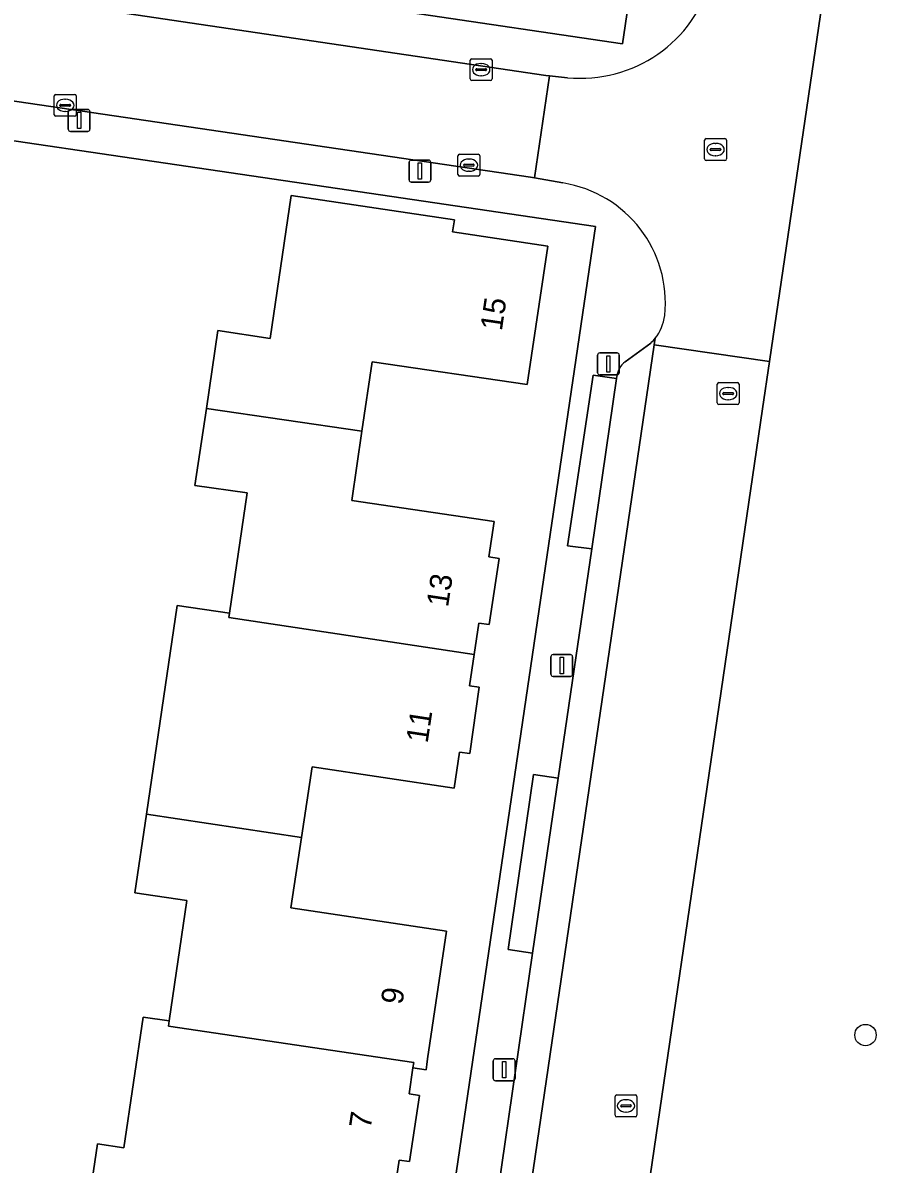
# Model space of a CAD drawing. Extents: x 164148 to 165261, y 382513 to 383432.
# Drawn here: x 164429 to 164468.1, y 382915.4 to 382967.4 of the extents above; entities that cross this region are included whole.
import ezdxf

# ---------------------------------------------------------------- set-up
doc = ezdxf.new("R2010")
doc.units = 0
for name, color, linetype in [('IMGEO_Boom', 7, 'Continuous'), ('IMGEO_Erf', 7, 'Continuous'), ('IMGEO_Groenvoorziening', 7, 'Continuous'), ('IMGEO_Kolk', 7, 'Continuous'), ('IMGEO_Lichtmast', 7, 'Continuous'), ('IMGEO_Pand', 7, 'Continuous'), ('IMGEO_Pand_nummerreeks', 7, 'Continuous'), ('IMGEO_Parkeervlak_open', 7, 'Continuous'), ('IMGEO_Rijbaan_lokaal_open', 7, 'Continuous'), ('IMGEO_Rioolput', 7, 'Continuous'), ('IMGEO_Voetpad_open', 7, 'Continuous')]:
    doc.layers.add(name, color=color, linetype=linetype)

msp = doc.modelspace()

# ---------------------------------------------------------------- linework, layer by layer
at = {"layer": 'IMGEO_Boom'}
msp.add_circle((164467.442, 382921.273), 0.489, dxfattribs=at)
at = {"layer": 'IMGEO_Erf'}
for points in [[(164407.897, 382973.658), (164456.354, 382966.497), (164464.77, 383023.421)], [(164431.863, 382912.724), (164432.397, 382916.306), (164433.597, 382916.127), (164434.475, 382922.092), (164435.665, 382921.917), (164436.473, 382927.408), (164434.095, 382927.758), (164434.626, 382931.348), (164436.035, 382940.863), (164438.422, 382940.514), (164439.224, 382946.002), (164436.844, 382946.35), (164437.365, 382949.862), (164437.891, 382953.408), (164440.269, 382953.055), (164441.236, 382959.565), (164448.679, 382958.46), (164448.597, 382957.907), (164452.938, 382957.263), (164452.002, 382950.943), (164444.926, 382951.982), (164444.461, 382948.819), (164443.996, 382945.656), (164450.502, 382944.7), (164450.259, 382943.087), (164450.72, 382943.017), (164450.265, 382939.997), (164449.804, 382940.066), (164449.589, 382938.634), (164449.373, 382937.201), (164449.81, 382937.138), (164449.379, 382934.114), (164448.919, 382934.18), (164448.671, 382932.531), (164442.187, 382933.503), (164441.705, 382930.287), (164441.223, 382927.071), (164448.323, 382926.007), (164447.461, 382920.182), (164447.424, 382919.933), (164447.387, 382919.684), (164446.792, 382919.78), (164446.614, 382918.586), (164447.082, 382918.516), (164446.627, 382915.5), (164446.165, 382915.568), (164445.923, 382913.942)]]:
    msp.add_lwpolyline(points, dxfattribs=at)
msp.add_lwpolyline([(164455.128, 382958.161), (164406.562, 382965.305), (164395.217, 382888.733), (164443.704, 382881.759), (164444.09, 382883.266), (164444.484, 382885.938)], close=True, dxfattribs=at)
at = {"layer": 'IMGEO_Groenvoorziening'}
msp.add_lwpolyline([(164486.551, 382993.124), (164486.385, 382993.149), (164490.395, 383020.195), (164490.427, 383020.412), (164473.524, 383022.914), (164465.774, 382970.421), (164463.056, 382952.005), (164462.736, 382949.84), (164455.277, 382898.839)], dxfattribs=at)
at = {"layer": 'IMGEO_Kolk'}
for p, q in [((164449.403, 382964.887), (164449.403, 382965.739)), ((164449.478, 382965.813), (164450.33, 382965.813)), ((164449.891, 382965.593), (164449.916, 382965.593)), ((164450.404, 382965.739), (164450.404, 382964.887)), ((164449.662, 382965.307), (164449.662, 382965.319)), ((164450.1, 382965.27), (164449.702, 382965.27)), ((164449.705, 382965.356), (164450.103, 382965.356)), ((164450.146, 382965.319), (164450.146, 382965.307)), ((164450.33, 382964.813), (164449.478, 382964.813)), ((164449.914, 382965.033), (164449.889, 382965.033)), ((164430.421, 382963.259), (164430.421, 382964.111)), ((164430.496, 382964.185), (164431.348, 382964.185)), ((164431.422, 382964.111), (164431.422, 382963.259)), ((164430.68, 382963.679), (164430.68, 382963.691)), ((164431.118, 382963.642), (164430.72, 382963.642)), ((164430.723, 382963.728), (164431.121, 382963.728)), ((164430.909, 382963.965), (164430.934, 382963.965)), ((164431.164, 382963.691), (164431.164, 382963.679)), ((164431.348, 382963.185), (164430.496, 382963.185)), ((164430.932, 382963.405), (164430.907, 382963.405)), ((164448.92, 382961.456), (164449.772, 382961.456)), ((164448.845, 382960.53), (164448.845, 382961.382)), ((164449.104, 382960.95), (164449.104, 382960.962)), ((164449.542, 382960.913), (164449.144, 382960.913)), ((164449.147, 382960.999), (164449.545, 382960.999)), ((164449.333, 382961.236), (164449.358, 382961.236)), ((164449.588, 382960.962), (164449.588, 382960.95)), ((164449.846, 382961.382), (164449.846, 382960.53)), ((164449.772, 382960.456), (164448.92, 382960.456)), ((164449.356, 382960.676), (164449.331, 382960.676))]:
    msp.add_line(p, q, dxfattribs=at)
for points in [[(164449.403, 382964.887), (164449.403, 382965.739)], [(164449.478, 382965.813), (164450.33, 382965.813)], [(164450.404, 382965.739), (164450.404, 382964.887)], [(164450.33, 382964.813), (164449.478, 382964.813)], [(164430.421, 382963.259), (164430.421, 382964.111)], [(164430.496, 382964.185), (164431.348, 382964.185)], [(164431.422, 382964.111), (164431.422, 382963.259)], [(164431.348, 382963.185), (164430.496, 382963.185)], [(164448.92, 382961.456), (164449.772, 382961.456)], [(164448.845, 382960.53), (164448.845, 382961.382)], [(164449.846, 382961.382), (164449.846, 382960.53)], [(164449.772, 382960.456), (164448.92, 382960.456)]]:
    msp.add_lwpolyline(points, dxfattribs=at)
for centre, radius, start, end in [((164449.48, 382965.737), 0.0765, 91.552, 178.448), ((164449.48, 382965.737), 0.0765, 91.552, 178.448), ((164450.328, 382965.737), 0.0765, 1.552, 88.448), ((164450.328, 382965.737), 0.0765, 1.552, 88.448), ((164449.702, 382965.316), 0.0403, 85.8775, 175.7526), ((164449.699, 382965.306), 0.0366, 178.938, 274.7102), ((164450.103, 382965.313), 0.043, 264.8664, 352.4533), ((164450.107, 382965.318), 0.0386, 1.7309, 96.639), ((164449.48, 382964.889), 0.0765, 181.552, 268.448), ((164449.48, 382964.889), 0.0765, 181.552, 268.448), ((164450.328, 382964.889), 0.0765, 271.552, 358.448), ((164450.328, 382964.889), 0.0765, 271.552, 358.448), ((164430.498, 382964.109), 0.0765, 91.552, 178.448), ((164430.498, 382964.109), 0.0765, 91.552, 178.448), ((164431.346, 382964.109), 0.0765, 1.552, 88.448), ((164431.346, 382964.109), 0.0765, 1.552, 88.448), ((164430.72, 382963.688), 0.0403, 85.8775, 175.7526), ((164430.717, 382963.678), 0.0366, 178.938, 274.7102), ((164431.121, 382963.685), 0.043, 264.8664, 352.4533), ((164431.125, 382963.69), 0.0386, 1.7309, 96.639), ((164430.498, 382963.261), 0.0765, 181.552, 268.448), ((164430.498, 382963.261), 0.0765, 181.552, 268.448), ((164431.346, 382963.261), 0.0765, 271.552, 358.448), ((164431.346, 382963.261), 0.0765, 271.552, 358.448), ((164448.922, 382961.38), 0.0765, 91.552, 178.448), ((164448.922, 382961.38), 0.0765, 91.552, 178.448), ((164449.77, 382961.38), 0.0765, 1.552, 88.448), ((164449.77, 382961.38), 0.0765, 1.552, 88.448), ((164449.144, 382960.959), 0.0403, 85.8775, 175.7526), ((164449.141, 382960.949), 0.0366, 178.938, 274.7102), ((164449.545, 382960.956), 0.043, 264.8664, 352.4533), ((164449.549, 382960.961), 0.0386, 1.7309, 96.639), ((164448.922, 382960.532), 0.0765, 181.552, 268.448), ((164448.922, 382960.532), 0.0765, 181.552, 268.448), ((164449.77, 382960.532), 0.0765, 271.552, 358.448), ((164449.77, 382960.532), 0.0765, 271.552, 358.448)]:
    msp.add_arc(centre, radius, start, end, dxfattribs=at)
for centre, major_axis, ratio, start_param, end_param in [((164449.89, 382965.313), (-0.387, 0.002), 0.722429, 4.712389, 7.853982), ((164449.915, 382965.313), (-0.39, 0.002), 0.717154, 1.570796, 4.712389), ((164430.908, 382963.685), (-0.387, 0.002), 0.722429, 4.712389, 7.853982), ((164430.933, 382963.685), (-0.39, 0.002), 0.717154, 1.570796, 4.712389), ((164449.332, 382960.956), (-0.387, 0.002), 0.722429, 4.712389, 7.853982), ((164449.357, 382960.956), (-0.39, 0.002), 0.717154, 1.570796, 4.712389)]:
    msp.add_ellipse(centre, major_axis=major_axis, ratio=ratio, start_param=start_param, end_param=end_param, dxfattribs=at)
at = {"layer": 'IMGEO_Lichtmast'}
for p, q in [((164431.061, 382962.598), (164431.061, 382963.398)), ((164431.061, 382963.398), (164431.061, 382962.598)), ((164431.161, 382963.498), (164431.951, 382963.498)), ((164431.951, 382963.498), (164431.161, 382963.498)), ((164432.051, 382963.398), (164432.051, 382962.598)), ((164432.051, 382962.598), (164432.051, 382963.398)), ((164431.951, 382962.498), (164431.161, 382962.498)), ((164431.161, 382962.498), (164431.951, 382962.498)), ((164446.612, 382960.287), (164446.612, 382961.087)), ((164446.612, 382961.087), (164446.612, 382960.287)), ((164446.712, 382961.187), (164447.502, 382961.187)), ((164447.502, 382961.187), (164446.712, 382961.187)), ((164447.602, 382961.087), (164447.602, 382960.287)), ((164447.602, 382960.287), (164447.602, 382961.087)), ((164447.502, 382960.187), (164446.712, 382960.187)), ((164446.712, 382960.187), (164447.502, 382960.187)), ((164455.212, 382951.488), (164455.212, 382952.288)), ((164455.212, 382952.288), (164455.212, 382951.488)), ((164455.312, 382952.388), (164456.102, 382952.388)), ((164456.102, 382952.388), (164455.312, 382952.388)), ((164456.202, 382952.288), (164456.202, 382951.488)), ((164456.202, 382951.488), (164456.202, 382952.288)), ((164456.102, 382951.388), (164455.312, 382951.388)), ((164455.312, 382951.388), (164456.102, 382951.388)), ((164453.087, 382937.731), (164453.087, 382938.531)), ((164453.087, 382938.531), (164453.087, 382937.731)), ((164453.187, 382938.631), (164453.977, 382938.631)), ((164453.977, 382938.631), (164453.187, 382938.631)), ((164454.077, 382938.531), (164454.077, 382937.731)), ((164454.077, 382937.731), (164454.077, 382938.531)), ((164453.977, 382937.631), (164453.187, 382937.631)), ((164453.187, 382937.631), (164453.977, 382937.631)), ((164450.458, 382919.291), (164450.458, 382920.091)), ((164450.458, 382920.091), (164450.458, 382919.291)), ((164450.558, 382920.191), (164451.348, 382920.191)), ((164451.348, 382920.191), (164450.558, 382920.191)), ((164451.448, 382920.091), (164451.448, 382919.291)), ((164451.448, 382919.291), (164451.448, 382920.091)), ((164451.348, 382919.191), (164450.558, 382919.191)), ((164450.558, 382919.191), (164451.348, 382919.191))]:
    msp.add_line(p, q, dxfattribs=at)
for points in [[(164431.481, 382963.373), (164431.631, 382963.373), (164431.631, 382962.623), (164431.481, 382962.623), (164431.481, 382963.373)], [(164447.032, 382961.062), (164447.182, 382961.062), (164447.182, 382960.312), (164447.032, 382960.312), (164447.032, 382961.062)], [(164455.632, 382952.263), (164455.782, 382952.263), (164455.782, 382951.513), (164455.632, 382951.513), (164455.632, 382952.263)], [(164453.507, 382938.506), (164453.657, 382938.506), (164453.657, 382937.756), (164453.507, 382937.756), (164453.507, 382938.506)], [(164450.878, 382920.066), (164451.028, 382920.066), (164451.028, 382919.316), (164450.878, 382919.316), (164450.878, 382920.066)]]:
    msp.add_lwpolyline(points, dxfattribs=at)
for centre, start, end in [((164431.161, 382963.398), 90, 180), ((164431.161, 382963.398), 90, 180), ((164431.951, 382963.398), 0, 90), ((164431.951, 382963.398), 360, 90), ((164431.161, 382962.598), 180, 270), ((164431.161, 382962.598), 180, 270), ((164431.951, 382962.598), 270, 0), ((164431.951, 382962.598), 270, 0), ((164446.712, 382961.087), 90, 180), ((164446.712, 382961.087), 90, 180), ((164447.502, 382961.087), 0, 90), ((164447.502, 382961.087), 360, 90), ((164446.712, 382960.287), 180, 270), ((164446.712, 382960.287), 180, 270), ((164447.502, 382960.287), 270, 0), ((164447.502, 382960.287), 270, 0), ((164455.312, 382952.288), 90, 180), ((164455.312, 382952.288), 90, 180), ((164456.102, 382952.288), 0, 90), ((164456.102, 382952.288), 360, 90), ((164455.312, 382951.488), 180, 270), ((164455.312, 382951.488), 180, 270), ((164456.102, 382951.488), 270, 0), ((164456.102, 382951.488), 270, 0), ((164453.187, 382938.531), 90, 180), ((164453.187, 382938.531), 90, 180), ((164453.977, 382938.531), 0, 90), ((164453.977, 382938.531), 360, 90), ((164453.187, 382937.731), 180, 270), ((164453.187, 382937.731), 180, 270), ((164453.977, 382937.731), 270, 0), ((164453.977, 382937.731), 270, 0), ((164450.558, 382920.091), 90, 180), ((164450.558, 382920.091), 90, 180), ((164451.348, 382920.091), 0, 90), ((164451.348, 382920.091), 360, 90), ((164450.558, 382919.291), 180, 270), ((164450.558, 382919.291), 180, 270), ((164451.348, 382919.291), 270, 0), ((164451.348, 382919.291), 270, 0)]:
    msp.add_arc(centre, 0.1, start, end, dxfattribs=at)
at = {"layer": 'IMGEO_Pand'}
for points in [[(164452.938, 382957.263), (164448.597, 382957.907), (164448.679, 382958.46), (164441.236, 382959.565), (164440.269, 382953.055), (164437.891, 382953.408), (164437.365, 382949.862), (164444.461, 382948.819), (164444.926, 382951.982), (164452.002, 382950.943)], [(164450.259, 382943.087), (164450.502, 382944.7), (164443.996, 382945.656), (164444.461, 382948.819), (164437.365, 382949.862), (164436.844, 382946.35), (164439.224, 382946.002), (164438.422, 382940.514), (164438.393, 382940.318), (164449.589, 382938.634), (164449.804, 382940.066), (164450.265, 382939.997), (164450.72, 382943.017)], [(164449.373, 382937.201), (164449.589, 382938.634), (164438.393, 382940.318), (164438.422, 382940.514), (164436.035, 382940.863), (164434.626, 382931.348), (164441.705, 382930.287), (164442.187, 382933.503), (164448.671, 382932.531), (164448.919, 382934.18), (164449.379, 382934.114), (164449.81, 382937.138)], [(164448.323, 382926.007), (164441.223, 382927.071), (164441.705, 382930.287), (164434.626, 382931.348), (164434.095, 382927.758), (164436.473, 382927.408), (164435.665, 382921.917), (164435.63, 382921.679), (164446.828, 382920.021), (164446.792, 382919.78), (164447.387, 382919.684), (164447.424, 382919.933), (164447.461, 382920.182)], [(164447.082, 382918.516), (164446.614, 382918.586), (164446.792, 382919.78), (164446.828, 382920.021), (164435.63, 382921.679), (164435.665, 382921.917), (164434.475, 382922.092), (164433.597, 382916.127), (164432.397, 382916.306), (164431.863, 382912.724), (164438.958, 382911.685), (164439.43, 382914.913), (164445.923, 382913.942), (164446.165, 382915.568), (164446.627, 382915.5)]]:
    msp.add_lwpolyline(points, close=True, dxfattribs=at)
at = {"layer": 'IMGEO_Parkeervlak_open'}
for points in [[(164449.83, 382898.421), (164457.8, 382952.754)], [(164457.644, 382952.839), (164456.471, 382951.98)], [(164457.8, 382952.754), (164457.844, 382953.061)], [(164456.091, 382951.32), (164456.076, 382951.219), (164454.951, 382943.449), (164453.421, 382932.991), (164452.252, 382925.002), (164450.687, 382914.301), (164449.505, 382906.225), (164448.686, 382900.623)]]:
    msp.add_lwpolyline(points, dxfattribs=at)
for centre, radius, start, end in [((164456.278, 382954.27), 1.978, 313.6534, 322.3152), ((164457.066, 382951.198), 0.982, 127.2611, 172.8758)]:
    msp.add_arc(centre, radius, start, end, dxfattribs=at)
at = {"layer": 'IMGEO_Rijbaan_lokaal_open'}
msp.add_lwpolyline([(164409.455, 382971.474), (164408.777, 382966.8), (164452.149, 382960.409), (164452.341, 382960.375), (164453.027, 382965.023), (164452.852, 382965.04)], close=True, dxfattribs=at)
for points in [[(164457.844, 382953.061), (164457.8, 382952.754), (164463.056, 382952.005), (164465.774, 382970.421)], [(164453.84, 382964.946), (164453.027, 382965.023), (164452.341, 382960.375), (164453.628, 382960.144)], [(164455.277, 382898.839), (164462.736, 382949.84), (164463.056, 382952.005), (164457.8, 382952.754), (164449.83, 382898.421)]]:
    msp.add_lwpolyline(points, dxfattribs=at)
for centre, radius, start, end in [((164454.434, 382971.115), 6.197, 264.5019, 344.8304), ((164452.77, 382954.671), 5.54, 354.0363, 81.0881), ((164456.181, 382954.371), 2.117, 321.7697, 352.5035)]:
    msp.add_arc(centre, radius, start, end, dxfattribs=at)
at = {"layer": 'IMGEO_Rioolput'}
for p, q in [((164460.097, 382961.242), (164460.097, 382962.094)), ((164460.172, 382962.168), (164461.024, 382962.168)), ((164460.585, 382961.948), (164460.61, 382961.948)), ((164461.098, 382962.094), (164461.098, 382961.242)), ((164460.356, 382961.662), (164460.356, 382961.674)), ((164460.794, 382961.625), (164460.396, 382961.625)), ((164460.399, 382961.711), (164460.797, 382961.711)), ((164460.84, 382961.674), (164460.84, 382961.662)), ((164461.024, 382961.168), (164460.172, 382961.168)), ((164460.608, 382961.388), (164460.583, 382961.388)), ((164460.75, 382951.035), (164461.602, 382951.035)), ((164460.675, 382950.109), (164460.675, 382950.961)), ((164460.934, 382950.529), (164460.934, 382950.541)), ((164461.372, 382950.492), (164460.974, 382950.492)), ((164460.977, 382950.578), (164461.375, 382950.578)), ((164461.163, 382950.815), (164461.188, 382950.815)), ((164461.418, 382950.541), (164461.418, 382950.529)), ((164461.676, 382950.961), (164461.676, 382950.109)), ((164461.602, 382950.035), (164460.75, 382950.035)), ((164461.186, 382950.255), (164461.161, 382950.255)), ((164456.012, 382917.617), (164456.012, 382918.469)), ((164456.087, 382918.543), (164456.939, 382918.543)), ((164456.5, 382918.323), (164456.525, 382918.323)), ((164457.013, 382918.469), (164457.013, 382917.617)), ((164456.271, 382918.037), (164456.271, 382918.049)), ((164456.709, 382918), (164456.311, 382918)), ((164456.314, 382918.086), (164456.712, 382918.086)), ((164456.523, 382917.763), (164456.498, 382917.763)), ((164456.755, 382918.049), (164456.755, 382918.037)), ((164456.939, 382917.543), (164456.087, 382917.543))]:
    msp.add_line(p, q, dxfattribs=at)
for points in [[(164460.097, 382961.242), (164460.097, 382962.094)], [(164460.172, 382962.168), (164461.024, 382962.168)], [(164461.098, 382962.094), (164461.098, 382961.242)], [(164461.024, 382961.168), (164460.172, 382961.168)], [(164460.75, 382951.035), (164461.602, 382951.035)], [(164460.675, 382950.109), (164460.675, 382950.961)], [(164461.676, 382950.961), (164461.676, 382950.109)], [(164461.602, 382950.035), (164460.75, 382950.035)], [(164456.012, 382917.617), (164456.012, 382918.469)], [(164456.087, 382918.543), (164456.939, 382918.543)], [(164457.013, 382918.469), (164457.013, 382917.617)], [(164456.939, 382917.543), (164456.087, 382917.543)]]:
    msp.add_lwpolyline(points, dxfattribs=at)
for centre, radius, start, end in [((164460.174, 382962.092), 0.0765, 91.552, 178.448), ((164460.174, 382962.092), 0.0765, 91.552, 178.448), ((164461.022, 382962.092), 0.0765, 1.552, 88.448), ((164461.022, 382962.092), 0.0765, 1.552, 88.448), ((164460.396, 382961.671), 0.0403, 85.8775, 175.7526), ((164460.393, 382961.661), 0.0366, 178.938, 274.7102), ((164460.797, 382961.668), 0.043, 264.8664, 352.4533), ((164460.801, 382961.673), 0.0386, 1.7309, 96.639), ((164460.174, 382961.244), 0.0765, 181.552, 268.448), ((164460.174, 382961.244), 0.0765, 181.552, 268.448), ((164461.022, 382961.244), 0.0765, 271.552, 358.448), ((164461.022, 382961.244), 0.0765, 271.552, 358.448), ((164460.752, 382950.959), 0.0765, 91.552, 178.448), ((164460.752, 382950.959), 0.0765, 91.552, 178.448), ((164461.6, 382950.959), 0.0765, 1.552, 88.448), ((164461.6, 382950.959), 0.0765, 1.552, 88.448), ((164460.974, 382950.538), 0.0403, 85.8775, 175.7526), ((164460.971, 382950.528), 0.0366, 178.938, 274.7102), ((164461.375, 382950.535), 0.043, 264.8664, 352.4533), ((164461.379, 382950.54), 0.0386, 1.7309, 96.639), ((164460.752, 382950.111), 0.0765, 181.552, 268.448), ((164460.752, 382950.111), 0.0765, 181.552, 268.448), ((164461.6, 382950.111), 0.0765, 271.552, 358.448), ((164461.6, 382950.111), 0.0765, 271.552, 358.448), ((164456.089, 382918.467), 0.0765, 91.552, 178.448), ((164456.089, 382918.467), 0.0765, 91.552, 178.448), ((164456.937, 382918.467), 0.0765, 1.552, 88.448), ((164456.937, 382918.467), 0.0765, 1.552, 88.448), ((164456.311, 382918.046), 0.0403, 85.8775, 175.7526), ((164456.308, 382918.036), 0.0366, 178.938, 274.7102), ((164456.712, 382918.043), 0.043, 264.8664, 352.4533), ((164456.716, 382918.048), 0.0386, 1.7309, 96.639), ((164456.089, 382917.619), 0.0765, 181.552, 268.448), ((164456.089, 382917.619), 0.0765, 181.552, 268.448), ((164456.937, 382917.619), 0.0765, 271.552, 358.448), ((164456.937, 382917.619), 0.0765, 271.552, 358.448)]:
    msp.add_arc(centre, radius, start, end, dxfattribs=at)
for centre, major_axis, ratio, start_param, end_param in [((164460.584, 382961.668), (-0.387, 0.002), 0.722429, 4.712389, 7.853982), ((164460.609, 382961.668), (-0.39, 0.002), 0.717154, 1.570796, 4.712389), ((164461.162, 382950.535), (-0.387, 0.002), 0.722429, 4.712389, 7.853982), ((164461.187, 382950.535), (-0.39, 0.002), 0.717154, 1.570796, 4.712389), ((164456.499, 382918.043), (-0.387, 0.002), 0.722429, 4.712389, 7.853982), ((164456.524, 382918.043), (-0.39, 0.002), 0.717154, 1.570796, 4.712389)]:
    msp.add_ellipse(centre, major_axis=major_axis, ratio=ratio, start_param=start_param, end_param=end_param, dxfattribs=at)
at = {"layer": 'IMGEO_Voetpad_open'}
for points in [[(164462.117, 382999.694), (164463.204, 382999.559), (164464.74, 383009.961), (164463.676, 383010.126), (164464.829, 383018.099), (164465.917, 383017.938), (164466.799, 383023.91), (164464.884, 383024.193), (164464.77, 383023.421), (164456.354, 382966.497), (164407.897, 382973.658), (164409.455, 382971.474), (164452.852, 382965.04), (164453.027, 382965.023), (164453.84, 382964.946)], [(164453.628, 382960.144), (164452.341, 382960.375), (164452.149, 382960.409), (164408.777, 382966.8), (164406.562, 382965.305), (164455.128, 382958.161), (164444.484, 382885.938), (164451.464, 382884.909), (164451.569, 382884.785), (164455.158, 382880.563), (164454.841, 382878.829), (164454.421, 382875.953), (164453.949, 382872.723), (164452.95, 382865.891)], [(164456.471, 382951.98), (164457.644, 382952.839)], [(164452.252, 382925.002), (164451.141, 382925.175), (164452.293, 382933.159), (164453.421, 382932.991), (164454.951, 382943.449), (164453.844, 382943.588), (164455.02, 382951.378), (164456.076, 382951.219), (164456.091, 382951.32)], [(164448.686, 382900.623), (164449.505, 382906.225), (164448.382, 382906.363), (164449.553, 382914.46), (164450.687, 382914.301), (164452.252, 382925.002)]]:
    msp.add_lwpolyline(points, dxfattribs=at)
for points in [[(164456.076, 382951.219), (164455.02, 382951.378), (164453.844, 382943.588), (164454.951, 382943.449)], [(164453.421, 382932.991), (164452.293, 382933.159), (164451.141, 382925.175), (164452.252, 382925.002)]]:
    msp.add_lwpolyline(points, close=True, dxfattribs=at)
for centre, radius, start, end in [((164454.434, 382971.115), 6.197, 264.5019, 344.8304), ((164452.77, 382954.671), 5.54, 354.0363, 81.0881), ((164456.181, 382954.371), 2.117, 321.7697, 352.5035), ((164456.278, 382954.27), 1.978, 313.6534, 322.3152), ((164457.066, 382951.198), 0.982, 127.2611, 172.8758)]:
    msp.add_arc(centre, radius, start, end, dxfattribs=at)

# ---------------------------------------------------------------- texts
at = {"layer": 'IMGEO_Pand_nummerreeks'}
for s, rotation, p in [('15', 81.5777, (164450.845, 382953.365)), ('13', 81.446, (164448.391, 382940.763)), ('11', 81.446, (164447.458, 382934.557)), ('9', 81.5777, (164446.307, 382922.629)), ('7', 81.5319, (164444.855, 382916.96))]:
    msp.add_text(s, height=1, rotation=rotation, dxfattribs=at).set_placement(p)

doc.saveas('drawing.dxf')
